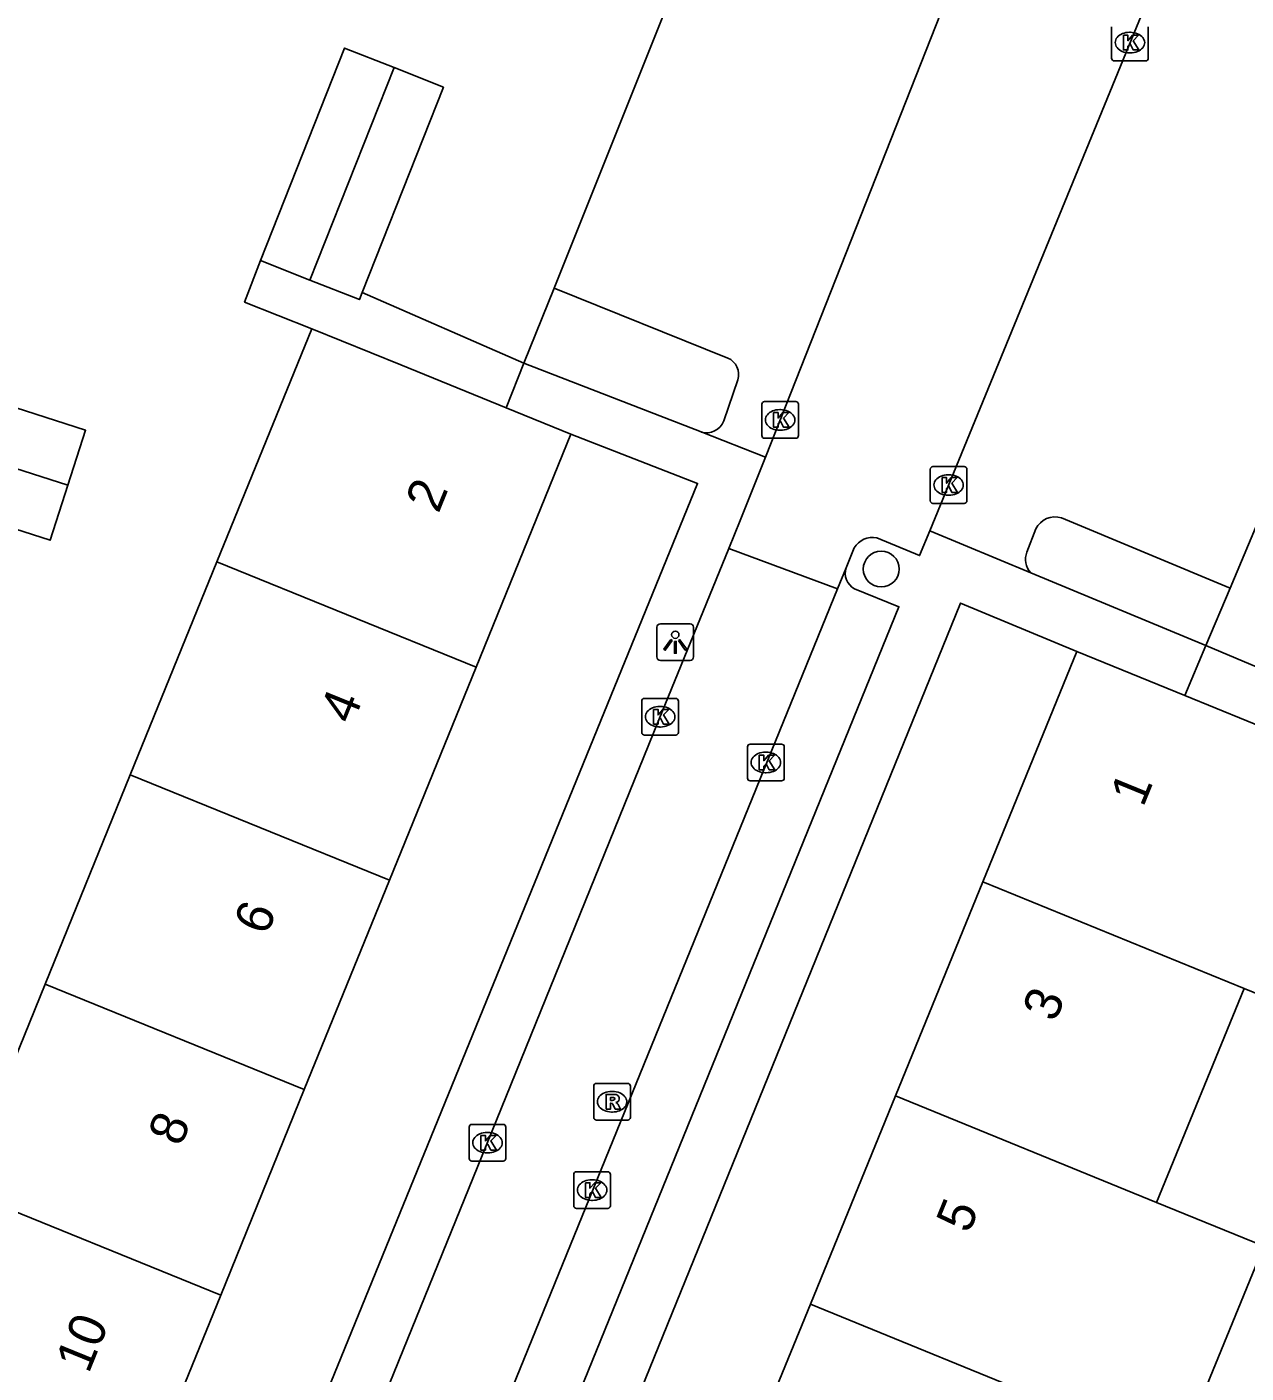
# Model space of a CAD drawing. Extents: x 162812 to 163818, y 381639 to 382470.
# Drawn here: x 163276.72 to 163309.93, y 382068.45 to 382105.11 of the extents above; entities that cross this region are included whole.
import ezdxf

# ---------------------------------------------------------------- set-up
doc = ezdxf.new("R2010")
doc.units = 0
for name, color, linetype in [('IMGEO_Boom', 7, 'Continuous'), ('IMGEO_Groenvoorziening', 7, 'Continuous'), ('IMGEO_Kolk', 7, 'Continuous'), ('IMGEO_Lichtpunt', 7, 'Continuous'), ('IMGEO_Pand', 7, 'Continuous'), ('IMGEO_Pand_nummerreeks', 7, 'Continuous'), ('IMGEO_Parkeervlak_open', 7, 'Continuous'), ('IMGEO_Rijbaan_lokaal_open', 7, 'Continuous'), ('IMGEO_Rioolput', 7, 'Continuous'), ('IMGEO_Voetpad_open', 7, 'Continuous')]:
    doc.layers.add(name, color=color, linetype=linetype)

msp = doc.modelspace()

# ---------------------------------------------------------------- linework, layer by layer
at = {"layer": 'IMGEO_Boom'}
msp.add_circle((163299.993, 382090.346), 0.489, dxfattribs=at)
at = {"layer": 'IMGEO_Groenvoorziening'}
for points in [[(163290.261, 382095.951), (163291.079, 382097.994)], [(163309.494, 382089.826), (163308.836, 382088.261)]]:
    msp.add_lwpolyline(points, dxfattribs=at)
at = {"layer": 'IMGEO_Kolk'}
for p, q in [((163306.267, 382104.26), (163306.267, 382105.112)), ((163307.268, 382105.112), (163307.268, 382104.26)), ((163306.755, 382104.966), (163306.78, 382104.966)), ((163306.778, 382104.406), (163306.753, 382104.406)), ((163307.194, 382104.186), (163306.342, 382104.186)), ((163296.738, 382093.982), (163296.738, 382094.834)), ((163296.813, 382094.908), (163297.665, 382094.908)), ((163297.739, 382094.834), (163297.739, 382093.982)), ((163297.226, 382094.688), (163297.251, 382094.688)), ((163297.249, 382094.128), (163297.224, 382094.128)), ((163297.665, 382093.908), (163296.813, 382093.908)), ((163301.327, 382092.209), (163301.327, 382093.061)), ((163301.402, 382093.135), (163302.254, 382093.135)), ((163302.328, 382093.061), (163302.328, 382092.209)), ((163301.815, 382092.915), (163301.84, 382092.915)), ((163301.838, 382092.355), (163301.813, 382092.355)), ((163302.254, 382092.135), (163301.402, 382092.135)), ((163293.468, 382085.897), (163293.468, 382086.749)), ((163293.543, 382086.823), (163294.395, 382086.823)), ((163294.469, 382086.749), (163294.469, 382085.897)), ((163293.956, 382086.603), (163293.981, 382086.603)), ((163293.979, 382086.043), (163293.954, 382086.043)), ((163294.395, 382085.823), (163293.543, 382085.823)), ((163296.349, 382084.651), (163296.349, 382085.503)), ((163296.424, 382085.577), (163297.276, 382085.577)), ((163296.837, 382085.357), (163296.862, 382085.357)), ((163297.35, 382085.503), (163297.35, 382084.651)), ((163297.276, 382084.577), (163296.424, 382084.577)), ((163296.86, 382084.797), (163296.835, 382084.797)), ((163288.765, 382074.294), (163288.765, 382075.146)), ((163288.84, 382075.22), (163289.692, 382075.22)), ((163289.253, 382075), (163289.278, 382075)), ((163289.766, 382075.146), (163289.766, 382074.294)), ((163289.276, 382074.44), (163289.251, 382074.44)), ((163289.692, 382074.22), (163288.84, 382074.22)), ((163291.69, 382073.93), (163292.542, 382073.93)), ((163291.615, 382073.004), (163291.615, 382073.856)), ((163292.103, 382073.71), (163292.128, 382073.71)), ((163292.616, 382073.856), (163292.616, 382073.004)), ((163292.542, 382072.93), (163291.69, 382072.93)), ((163292.126, 382073.15), (163292.101, 382073.15))]:
    msp.add_line(p, q, dxfattribs=at)
for points in [[(163306.267, 382104.26), (163306.267, 382105.112)], [(163307.268, 382105.112), (163307.268, 382104.26)], [(163306.588, 382104.886), (163306.711, 382104.886), (163306.711, 382104.735), (163306.841, 382104.886), (163307.005, 382104.886), (163306.859, 382104.735), (163307.012, 382104.486), (163306.86, 382104.486), (163306.775, 382104.65), (163306.711, 382104.583), (163306.711, 382104.486), (163306.588, 382104.486), (163306.588, 382104.886)], [(163307.194, 382104.186), (163306.342, 382104.186)], [(163296.738, 382093.982), (163296.738, 382094.834)], [(163296.813, 382094.908), (163297.665, 382094.908)], [(163297.739, 382094.834), (163297.739, 382093.982)], [(163297.059, 382094.608), (163297.182, 382094.608), (163297.182, 382094.457), (163297.312, 382094.608), (163297.476, 382094.608), (163297.33, 382094.457), (163297.483, 382094.208), (163297.331, 382094.208), (163297.246, 382094.372), (163297.182, 382094.305), (163297.182, 382094.208), (163297.059, 382094.208), (163297.059, 382094.608)], [(163297.665, 382093.908), (163296.813, 382093.908)], [(163301.327, 382092.209), (163301.327, 382093.061)], [(163301.402, 382093.135), (163302.254, 382093.135)], [(163302.328, 382093.061), (163302.328, 382092.209)], [(163301.648, 382092.835), (163301.771, 382092.835), (163301.771, 382092.684), (163301.901, 382092.835), (163302.065, 382092.835), (163301.919, 382092.684), (163302.072, 382092.435), (163301.92, 382092.435), (163301.835, 382092.599), (163301.771, 382092.532), (163301.771, 382092.435), (163301.648, 382092.435), (163301.648, 382092.835)], [(163302.254, 382092.135), (163301.402, 382092.135)], [(163293.468, 382085.897), (163293.468, 382086.749)], [(163293.543, 382086.823), (163294.395, 382086.823)], [(163294.469, 382086.749), (163294.469, 382085.897)], [(163293.789, 382086.523), (163293.912, 382086.523), (163293.912, 382086.372), (163294.042, 382086.523), (163294.206, 382086.523), (163294.06, 382086.372), (163294.213, 382086.123), (163294.061, 382086.123), (163293.976, 382086.287), (163293.912, 382086.22), (163293.912, 382086.123), (163293.789, 382086.123), (163293.789, 382086.523)], [(163294.395, 382085.823), (163293.543, 382085.823)], [(163296.349, 382084.651), (163296.349, 382085.503)], [(163296.424, 382085.577), (163297.276, 382085.577)], [(163296.67, 382085.277), (163296.793, 382085.277), (163296.793, 382085.126), (163296.923, 382085.277), (163297.087, 382085.277), (163296.941, 382085.126), (163297.094, 382084.877), (163296.942, 382084.877), (163296.857, 382085.041), (163296.793, 382084.974), (163296.793, 382084.877), (163296.67, 382084.877), (163296.67, 382085.277)], [(163297.35, 382085.503), (163297.35, 382084.651)], [(163297.276, 382084.577), (163296.424, 382084.577)], [(163288.765, 382074.294), (163288.765, 382075.146)], [(163288.84, 382075.22), (163289.692, 382075.22)], [(163289.766, 382075.146), (163289.766, 382074.294)], [(163289.086, 382074.92), (163289.209, 382074.92), (163289.209, 382074.769), (163289.339, 382074.92), (163289.503, 382074.92), (163289.357, 382074.769), (163289.51, 382074.52), (163289.358, 382074.52), (163289.273, 382074.684), (163289.209, 382074.617), (163289.209, 382074.52), (163289.086, 382074.52), (163289.086, 382074.92)], [(163289.692, 382074.22), (163288.84, 382074.22)], [(163291.69, 382073.93), (163292.542, 382073.93)], [(163291.615, 382073.004), (163291.615, 382073.856)], [(163291.936, 382073.63), (163292.059, 382073.63), (163292.059, 382073.479), (163292.189, 382073.63), (163292.353, 382073.63), (163292.207, 382073.479), (163292.36, 382073.23), (163292.208, 382073.23), (163292.123, 382073.394), (163292.059, 382073.327), (163292.059, 382073.23), (163291.936, 382073.23), (163291.936, 382073.63)], [(163292.616, 382073.856), (163292.616, 382073.004)], [(163292.542, 382072.93), (163291.69, 382072.93)]]:
    msp.add_lwpolyline(points, dxfattribs=at)
for centre, start, end in [((163306.344, 382104.262), 181.552, 268.448), ((163306.344, 382104.262), 181.552, 268.448), ((163307.192, 382104.262), 271.552, 358.448), ((163307.192, 382104.262), 271.552, 358.448), ((163296.815, 382094.832), 91.552, 178.448), ((163296.815, 382094.832), 91.552, 178.448), ((163297.663, 382094.832), 1.552, 88.448), ((163297.663, 382094.832), 1.552, 88.448), ((163296.815, 382093.984), 181.552, 268.448), ((163296.815, 382093.984), 181.552, 268.448), ((163297.663, 382093.984), 271.552, 358.448), ((163297.663, 382093.984), 271.552, 358.448), ((163301.404, 382093.059), 91.552, 178.448), ((163301.404, 382093.059), 91.552, 178.448), ((163302.252, 382093.059), 1.552, 88.448), ((163302.252, 382093.059), 1.552, 88.448), ((163301.404, 382092.211), 181.552, 268.448), ((163301.404, 382092.211), 181.552, 268.448), ((163302.252, 382092.211), 271.552, 358.448), ((163302.252, 382092.211), 271.552, 358.448), ((163293.545, 382086.747), 91.552, 178.448), ((163293.545, 382086.747), 91.552, 178.448), ((163294.393, 382086.747), 1.552, 88.448), ((163294.393, 382086.747), 1.552, 88.448), ((163293.545, 382085.899), 181.552, 268.448), ((163293.545, 382085.899), 181.552, 268.448), ((163294.393, 382085.899), 271.552, 358.448), ((163294.393, 382085.899), 271.552, 358.448), ((163296.426, 382085.501), 91.552, 178.448), ((163296.426, 382085.501), 91.552, 178.448), ((163297.274, 382085.501), 1.552, 88.448), ((163297.274, 382085.501), 1.552, 88.448), ((163296.426, 382084.653), 181.552, 268.448), ((163296.426, 382084.653), 181.552, 268.448), ((163297.274, 382084.653), 271.552, 358.448), ((163297.274, 382084.653), 271.552, 358.448), ((163288.842, 382075.144), 91.552, 178.448), ((163288.842, 382075.144), 91.552, 178.448), ((163289.69, 382075.144), 1.552, 88.448), ((163289.69, 382075.144), 1.552, 88.448), ((163288.842, 382074.296), 181.552, 268.448), ((163288.842, 382074.296), 181.552, 268.448), ((163289.69, 382074.296), 271.552, 358.448), ((163289.69, 382074.296), 271.552, 358.448), ((163291.692, 382073.854), 91.552, 178.448), ((163291.692, 382073.854), 91.552, 178.448), ((163292.54, 382073.854), 1.552, 88.448), ((163292.54, 382073.854), 1.552, 88.448), ((163291.692, 382073.006), 181.552, 268.448), ((163291.692, 382073.006), 181.552, 268.448), ((163292.54, 382073.006), 271.552, 358.448), ((163292.54, 382073.006), 271.552, 358.448)]:
    msp.add_arc(centre, 0.0765, start, end, dxfattribs=at)
for centre, major_axis, ratio, start_param, end_param in [((163306.754, 382104.686), (-0.387, 0.002), 0.722429, 4.712389, 7.853982), ((163306.779, 382104.686), (-0.39, 0.002), 0.717154, 1.570796, 4.712389), ((163297.225, 382094.408), (-0.387, 0.002), 0.722429, 4.712389, 7.853982), ((163297.25, 382094.408), (-0.39, 0.002), 0.717154, 1.570796, 4.712389), ((163301.814, 382092.635), (-0.387, 0.002), 0.722429, 4.712389, 7.853982), ((163301.839, 382092.635), (-0.39, 0.002), 0.717154, 1.570796, 4.712389), ((163293.955, 382086.323), (-0.387, 0.002), 0.722429, 4.712389, 7.853982), ((163293.98, 382086.323), (-0.39, 0.002), 0.717154, 1.570796, 4.712389), ((163296.836, 382085.077), (-0.387, 0.002), 0.722429, 4.712389, 7.853982), ((163296.861, 382085.077), (-0.39, 0.002), 0.717154, 1.570796, 4.712389), ((163289.252, 382074.72), (-0.387, 0.002), 0.722429, 4.712389, 7.853982), ((163289.277, 382074.72), (-0.39, 0.002), 0.717154, 1.570796, 4.712389), ((163292.102, 382073.43), (-0.387, 0.002), 0.722429, 4.712389, 7.853982), ((163292.127, 382073.43), (-0.39, 0.002), 0.717154, 1.570796, 4.712389)]:
    msp.add_ellipse(centre, major_axis=major_axis, ratio=ratio, start_param=start_param, end_param=end_param, dxfattribs=at)
at = {"layer": 'IMGEO_Lichtpunt'}
for p, q in [((163293.884, 382088.759), (163293.884, 382087.952)), ((163293.884, 382088.759), (163293.884, 382087.952)), ((163294.786, 382088.854), (163293.978, 382088.854)), ((163294.786, 382088.854), (163293.978, 382088.854)), ((163294.88, 382087.952), (163294.88, 382088.759)), ((163294.88, 382087.952), (163294.88, 382088.759)), ((163293.978, 382087.858), (163294.786, 382087.858)), ((163293.978, 382087.858), (163294.786, 382087.858))]:
    msp.add_line(p, q, dxfattribs=at)
for points in [[(163294.258, 382088.423), (163294.297, 382088.395), (163294.109, 382088.133), (163294.071, 382088.16), (163294.258, 382088.423)], [(163294.36, 382088.375), (163294.407, 382088.375), (163294.407, 382088.053), (163294.36, 382088.053), (163294.36, 382088.375)], [(163294.47, 382088.395), (163294.508, 382088.422), (163294.695, 382088.16), (163294.656, 382088.132), (163294.47, 382088.395)]]:
    msp.add_lwpolyline(points, dxfattribs=at)
msp.add_circle((163294.383, 382088.557), 0.0994, dxfattribs=at)
for centre, start, end in [((163293.978, 382088.759), 90, 180), ((163293.978, 382088.759), 90, 180), ((163294.786, 382088.759), 0, 90), ((163294.786, 382088.759), 0, 90), ((163293.978, 382087.952), 180, 270), ((163293.978, 382087.952), 180, 270), ((163294.786, 382087.952), 270, 0), ((163294.786, 382087.952), 270, 360)]:
    msp.add_arc(centre, 0.0946, start, end, dxfattribs=at)
at = {"layer": 'IMGEO_Pand'}
for points in [[(163283.085, 382098.751), (163285.375, 382104.536), (163286.722, 382104.003)], [(163286.722, 382104.003), (163284.431, 382098.218)], [(163286.722, 382104.003), (163288.068, 382103.47), (163285.855, 382097.879)], [(163284.431, 382098.218), (163283.085, 382098.751)], [(163285.855, 382097.879), (163285.778, 382097.685), (163284.431, 382098.218)], [(163281.896, 382090.541), (163284.479, 382096.892)], [(163284.479, 382096.892), (163286.907, 382095.906), (163289.776, 382094.738)], [(163271.827, 382094.558), (163271.85, 382094.628), (163272.309, 382096.058), (163278.319, 382094.128), (163277.837, 382092.629)], [(163277.837, 382092.629), (163277.356, 382091.13), (163271.346, 382093.059), (163271.827, 382094.558)], [(163277.837, 382092.629), (163271.827, 382094.558)], [(163289.776, 382094.738), (163291.538, 382094.021)], [(163291.538, 382094.021), (163288.955, 382087.669)], [(163279.537, 382084.743), (163281.896, 382090.541)], [(163281.896, 382090.541), (163288.955, 382087.669)], [(163302.762, 382081.827), (163305.325, 382088.102)], [(163305.325, 382088.102), (163308.265, 382086.902)], [(163288.955, 382087.669), (163286.596, 382081.871)], [(163308.265, 382086.902), (163309.954, 382086.213), (163312.438, 382085.197), (163315.027, 382084.14)], [(163277.218, 382079.042), (163279.537, 382084.743)], [(163279.537, 382084.743), (163286.596, 382081.871)], [(163315.027, 382084.14), (163312.464, 382077.865), (163309.875, 382078.922)], [(163286.596, 382081.871), (163284.277, 382076.17)], [(163300.382, 382076), (163302.762, 382081.827)], [(163302.762, 382081.827), (163309.875, 382078.922)], [(163274.938, 382073.436), (163277.218, 382079.042)], [(163284.277, 382076.17), (163277.218, 382079.042)], [(163309.875, 382078.922), (163307.495, 382073.095)], [(163284.277, 382076.17), (163281.998, 382070.565)], [(163300.382, 382076), (163298.063, 382070.322)], [(163307.495, 382073.095), (163300.382, 382076)], [(163281.998, 382070.565), (163274.938, 382073.436)], [(163305.176, 382067.417), (163308.095, 382066.225), (163310.414, 382071.903), (163307.495, 382073.095)], [(163281.998, 382070.565), (163279.759, 382065.061)], [(163295.844, 382064.889), (163298.063, 382070.322)], [(163298.063, 382070.322), (163305.176, 382067.417)]]:
    msp.add_lwpolyline(points, dxfattribs=at)
at = {"layer": 'IMGEO_Parkeervlak_open'}
for points in [[(163291.079, 382097.994), (163294.298, 382106.038)], [(163291.079, 382097.994), (163295.814, 382096.094)], [(163312.257, 382096.396), (163309.494, 382089.826)], [(163296.087, 382095.502), (163295.705, 382094.383)], [(163304.905, 382091.738), (163309.494, 382089.826)], [(163303.961, 382090.807), (163304.2, 382091.441)]]:
    msp.add_lwpolyline(points, dxfattribs=at)
for centre, radius, start, end in [((163295.614, 382095.643), 0.493, 343.3999, 66.1135), ((163295.227, 382094.573), 0.515, 253.8041, 338.2897), ((163304.729, 382091.171), 0.594, 72.7494, 152.9397), ((163304.444, 382090.607), 0.523, 157.5261, 223.5155)]:
    msp.add_arc(centre, radius, start, end, dxfattribs=at)
at = {"layer": 'IMGEO_Rijbaan_lokaal_open'}
for points in [[(163302.849, 382108.632), (163296.839, 382093.397)], [(163301.319, 382091.39), (163307.589, 382106.686)], [(163296.839, 382093.397), (163296.148, 382091.668), (163295.838, 382090.907)], [(163299.871, 382091.192), (163301.036, 382090.711), (163301.319, 382091.39)], [(163282.181, 382057.303), (163283.36, 382060.197), (163289.242, 382074.658), (163293.937, 382086.24), (163295.838, 382090.907)], [(163295.838, 382090.907), (163298.799, 382089.805)], [(163299.033, 382090.381), (163299.252, 382090.927)], [(163298.799, 382089.805), (163299.033, 382090.381)], [(163285.094, 382056.118), (163298.799, 382089.805)]]:
    msp.add_lwpolyline(points, dxfattribs=at)
msp.add_arc((163299.753, 382090.612), 0.592, 78.5191, 147.8334, dxfattribs=at)
at = {"layer": 'IMGEO_Rioolput'}
for p, q in [((163292.159, 382075.41), (163292.159, 382076.262)), ((163292.234, 382076.336), (163293.086, 382076.336)), ((163292.647, 382076.116), (163292.672, 382076.116)), ((163293.16, 382076.262), (163293.16, 382075.41)), ((163292.67, 382075.556), (163292.645, 382075.556)), ((163293.086, 382075.336), (163292.234, 382075.336))]:
    msp.add_line(p, q, dxfattribs=at)
for points in [[(163292.159, 382075.41), (163292.159, 382076.262)], [(163292.234, 382076.336), (163293.086, 382076.336)], [(163293.16, 382076.262), (163293.16, 382075.41)], [(163292.748, 382076.034), (163292.496, 382076.036), (163292.496, 382075.636)], [(163292.496, 382075.636), (163292.62, 382075.636), (163292.62, 382075.798), (163292.631, 382075.798)], [(163292.674, 382075.955), (163292.62, 382075.955), (163292.62, 382075.874)], [(163292.62, 382075.874), (163292.672, 382075.874)], [(163292.678, 382075.769), (163292.749, 382075.636), (163292.889, 382075.636), (163292.824, 382075.762)], [(163293.086, 382075.336), (163292.234, 382075.336)]]:
    msp.add_lwpolyline(points, dxfattribs=at)
for centre, radius, start, end in [((163292.236, 382076.26), 0.0765, 91.552, 178.448), ((163292.236, 382076.26), 0.0765, 91.552, 178.448), ((163293.084, 382076.26), 0.0765, 1.552, 88.448), ((163293.084, 382076.26), 0.0765, 1.552, 88.448), ((163292.63, 382075.745), 0.0533, 26.0293, 88.6989), ((163292.656, 382076.063), 0.19, 274.7715, 282.9687), ((163292.68, 382075.859), 0.0964, 77.0061, 93.1865), ((163292.694, 382075.916), 0.0378, 276.6634, 79.6772), ((163292.747, 382075.924), 0.109, 350.3612, 89.416), ((163292.745, 382075.924), 0.112, 277.5842, 350.9817), ((163292.729, 382075.709), 0.108, 29.5134, 73.7905), ((163292.236, 382075.412), 0.0765, 181.552, 268.448), ((163292.236, 382075.412), 0.0765, 181.552, 268.448), ((163293.084, 382075.412), 0.0765, 271.552, 358.448), ((163293.084, 382075.412), 0.0765, 271.552, 358.448)]:
    msp.add_arc(centre, radius, start, end, dxfattribs=at)
for centre, major_axis, ratio, start_param, end_param in [((163292.646, 382075.836), (-0.387, 0.002), 0.722429, 4.712389, 7.853982), ((163292.671, 382075.836), (-0.39, 0.002), 0.717154, 1.570796, 4.712389)]:
    msp.add_ellipse(centre, major_axis=major_axis, ratio=ratio, start_param=start_param, end_param=end_param, dxfattribs=at)
at = {"layer": 'IMGEO_Voetpad_open'}
for points in [[(163284.479, 382096.892), (163282.649, 382097.616), (163283.085, 382098.751)], [(163285.855, 382097.879), (163290.261, 382095.951)], [(163289.776, 382094.738), (163290.261, 382095.951)], [(163295.083, 382094.079), (163290.261, 382095.951)], [(163295.083, 382094.079), (163296.839, 382093.397)], [(163268.961, 382034.102), (163269.149, 382034.565), (163271.043, 382033.994), (163294.991, 382092.68), (163291.538, 382094.021)], [(163304.065, 382090.247), (163301.319, 382091.39)], [(163308.836, 382088.261), (163304.065, 382090.247)], [(163299.264, 382089.809), (163300.473, 382089.32), (163286.705, 382055.463)], [(163305.325, 382088.102), (163302.149, 382089.42), (163278.323, 382030.765), (163280.108, 382030.045)], [(163308.836, 382088.261), (163308.265, 382086.902)], [(163324.52, 382081.642), (163308.836, 382088.261)]]:
    msp.add_lwpolyline(points, dxfattribs=at)
msp.add_arc((163299.501, 382090.237), 0.489, 162.9109, 241.0714, dxfattribs=at)

# ---------------------------------------------------------------- texts
at = {"layer": 'IMGEO_Pand_nummerreeks'}
for s, rotation, p in [('2', 67.8672, (163287.93, 382091.837)), ('4', 67.8672, (163285.59, 382086.087)), ('1', 67.783, (163307.126, 382083.835)), ('6', 67.8672, (163283.251, 382080.335)), ('3', 67.783, (163304.732, 382077.976)), ('8', 67.8672, (163280.913, 382074.587)), ('5', 67.7809, (163302.382, 382072.221)), ('10', 67.8669, (163278.399, 382068.407))]:
    msp.add_text(s, height=1, rotation=rotation, dxfattribs=at).set_placement(p)

doc.saveas('drawing.dxf')
